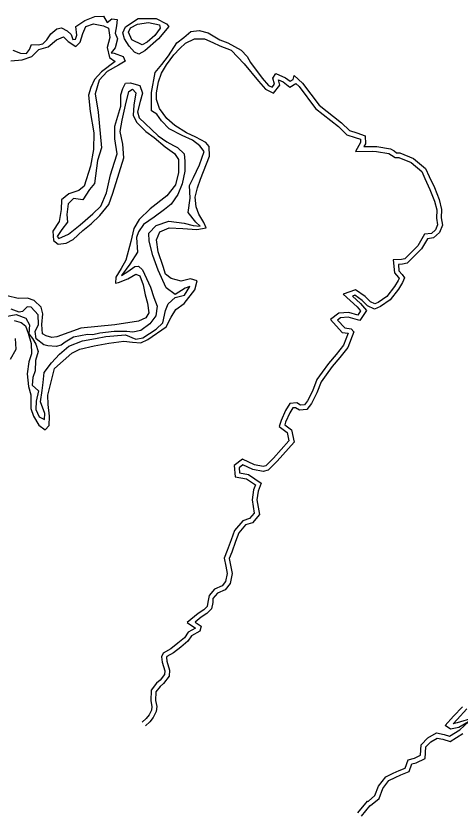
# Model space of a CAD drawing. Extents: x 2160437 to 2172832, y 205694 to 212444.
# Drawn here: x 2160899 to 2161178, y 210180 to 210682 of the extents above; entities that cross this region are included whole.
import ezdxf

# ---------------------------------------------------------------- set-up
doc = ezdxf.new("R2010")
doc.units = 0
doc.layers.add('RD_EX_H2O', color=7, linetype='Continuous')
doc.layers.add('RD_EX_VEG_ShrubLine', color=7, linetype='Continuous')

msp = doc.modelspace()

# ---------------------------------------------------------------- linework, layer by layer
at = {"layer": 'RD_EX_H2O'}
for points in [[(2160897.5, 210660.69), (2160902.36, 210658.89), (2160906.08, 210658.54), (2160907.96, 210661.16), (2160909.07, 210664.25), (2160913.45, 210663.94), (2160916.33, 210664.55), (2160918.87, 210667.1), (2160921.39, 210671), (2160925, 210674.11), (2160927.95, 210674.75), (2160931.56, 210672.88), (2160934.04, 210670.54), (2160935.06, 210667.3), (2160936.85, 210667.53), (2160937.71, 210670.09), (2160936.9, 210675.44), (2160942.72, 210679.23), (2160948.9, 210681.88), (2160954.27, 210682.11), (2160956.67, 210678.07), (2160959.52, 210680.26), (2160962.86, 210679.96), (2160962.49, 210675.96), (2160961.77, 210671.42), (2160963.14, 210667.79), (2160961.7, 210662.19), (2160959.24, 210659.07), (2160961.07, 210658.88), (2160966.8, 210656.69), (2160967.97, 210653.79), (2160963.84, 210651.31), (2160956.66, 210647.21), (2160951.6, 210641.8), (2160949.21, 210633.21), (2160951.05, 210621.78), (2160953.09, 210599.44), (2160950.66, 210591.39), (2160948.82, 210577.1), (2160945.59, 210573.3), (2160941.31, 210566.78), (2160935.63, 210567.67), (2160932.27, 210564.21), (2160931.44, 210557.64), (2160931.81, 210552.84), (2160928.19, 210548.17), (2160925.29, 210543.81), (2160926.3, 210542.6), (2160932.46, 210545.19), (2160939.72, 210551.11), (2160947.62, 210557.96), (2160952.67, 210562.85), (2160956.32, 210571.16), (2160958.71, 210582.58), (2160961.24, 210590.47), (2160962.94, 210595.61), (2160961.44, 210605.09), (2160961.58, 210612.96), (2160965.21, 210625.56), (2160965.31, 210632.7), (2160966.53, 210636.66), (2160968.22, 210640.01), (2160971.42, 210640.18), (2160973.42, 210639.62), (2160977.12, 210638.58), (2160978.87, 210633.62), (2160977.4, 210628.44), (2160975.71, 210622.02), (2160976.84, 210618.27), (2160980.62, 210614.59), (2160984.4, 210610.91), (2160988.75, 210606.97), (2160994.09, 210603.16), (2160998.29, 210600.79), (2161000.91, 210599.67), (2161004.96, 210595.69), (2161005.37, 210591.1), (2161005.47, 210584.69), (2161003.84, 210576.74), (2161000.96, 210570.11), (2160996.77, 210564.07), (2160992.63, 210560.8), (2160986.18, 210555.9), (2160979.51, 210551.39), (2160976.43, 210546.65), (2160975.01, 210543.12), (2160975.7, 210533.9), (2160970.86, 210526.53), (2160965.59, 210519.25), (2160969.65, 210521.81), (2160974.03, 210524.98), (2160976.41, 210525.24), (2160978.91, 210522.83), (2160981.36, 210517.38), (2160983.83, 210511.97), (2160985.92, 210505.58), (2160987.97, 210500.14), (2160987.21, 210494.11), (2160983.49, 210488.96), (2160977.77, 210484.78), (2160972.79, 210483.73), (2160969.04, 210484.16), (2160961.11, 210484.16), (2160952.03, 210483.17), (2160947.71, 210482.06), (2160944.25, 210482.24), (2160935.53, 210480.74), (2160930.27, 210477.57), (2160927.87, 210475.59), (2160924.71, 210474.76), (2160919.38, 210475.26), (2160916.97, 210475.95), (2160912.1, 210479.65), (2160911.46, 210484.11), (2160913.65, 210488.57), (2160913.27, 210494.76), (2160908.96, 210499.44), (2160906.44, 210499.76), (2160903.51, 210496.75), (2160901.52, 210496.43), (2160896.4, 210498.29)], [(2160892.89, 210493.62), (2160899.46, 210494.82), (2160905.68, 210492.58), (2160907.94, 210488.37), (2160907.47, 210482.85), (2160909.71, 210479.87), (2160911.81, 210476.31), (2160913.38, 210471.61), (2160911.76, 210465.97), (2160911.46, 210459.56), (2160909.92, 210455.28), (2160909.56, 210450.52), (2160913.55, 210446.92), (2160912.05, 210440.53), (2160911.92, 210435.26), (2160914.01, 210430.67), (2160917.35, 210429.1), (2160917.56, 210432.88), (2160914.9, 210440.05), (2160915.86, 210447.15), (2160916.6, 210452.25), (2160917.21, 210458.58), (2160921.82, 210464.66), (2160926.69, 210470.04), (2160932.61, 210474.94), (2160941.21, 210478.46), (2160949.44, 210479.89), (2160955.77, 210481.07), (2160968.1, 210482.09), (2160974.63, 210479.37), (2160979.1, 210480.29), (2160987.53, 210485.74), (2160991.52, 210489.55), (2160993.37, 210497.34), (2160994.91, 210501.51), (2160999.33, 210505.53), (2161005.29, 210507.06), (2161008.56, 210512.35), (2161005.72, 210511.32), (2160999.38, 210507.42), (2160993.67, 210511.57), (2160988.76, 210522.59), (2160985.36, 210531.83), (2160983.08, 210540.86), (2160982.79, 210545.85), (2160987.45, 210550.64), (2160995.39, 210553.35), (2161004.91, 210552.11), (2161010.65, 210550.61), (2161015.01, 210550.37), (2161012.32, 210552.75), (2161007.58, 210558.78), (2161008.72, 210567.81), (2161008.25, 210575.73), (2161010.86, 210580.86), (2161014.71, 210588.84), (2161017.62, 210597.2), (2161014.91, 210600.68), (2161010.18, 210604.16), (2161003.71, 210607.14), (2160995.66, 210611.36), (2160990.83, 210616.28), (2160987.92, 210620.6), (2160984.52, 210622.55), (2160984.52, 210634.07), (2160986.73, 210646.74), (2160990.91, 210651.62), (2160995.22, 210657.2), (2161000.32, 210665.25), (2161004.77, 210668.68), (2161009.11, 210672.39), (2161014.52, 210673.07), (2161020.17, 210671.49), (2161027.35, 210667.26), (2161032.33, 210665.35), (2161040.77, 210660.6), (2161044.65, 210656.76), (2161046.56, 210652.85)], [(2161046.56, 210652.85), (2161054.06, 210643.09), (2161057.99, 210638.61), (2161060.26, 210637.52), (2161061.73, 210639.45), (2161060.73, 210643.08), (2161062.58, 210645.98), (2161068.67, 210643.35), (2161071.57, 210641.13), (2161073.49, 210642.19), (2161074.08, 210644.81), (2161079.37, 210639.9), (2161089.67, 210626.11), (2161103.84, 210615.14), (2161108.74, 210610.29), (2161113.31, 210608.82), (2161118.53, 210606.95), (2161118.75, 210601.98), (2161117.72, 210600.22), (2161123.09, 210600.26), (2161125.93, 210600.18), (2161134.6, 210598.73), (2161136.78, 210597.45), (2161138.39, 210596.36), (2161140.33, 210596.38), (2161149.05, 210592.8), (2161156.56, 210586.53), (2161158.89, 210581.45), (2161162.04, 210574.44), (2161165.1, 210566.98), (2161166.62, 210560.77), (2161166.42, 210555.51), (2161167.14, 210550.86), (2161165.26, 210546.3), (2161161.57, 210542.91), (2161157.74, 210542.42), (2161154.02, 210536.04), (2161144.96, 210527.15), (2161141.95, 210526.35), (2161139.45, 210526.27), (2161139.83, 210522.19), (2161141.83, 210519.97), (2161143.26, 210517.82), (2161142.11, 210514.85), (2161139.55, 210510.78), (2161134.27, 210504.02), (2161128.26, 210499.89), (2161124.57, 210498.12), (2161120.17, 210500.35), (2161116.78, 210503.75), (2161112.04, 210506.97), (2161110.61, 210506.47), (2161115.77, 210501.8), (2161119.41, 210497.33), (2161115.37, 210491.04), (2161108.05, 210493.2), (2161103.21, 210492.87), (2161101.28, 210491.39), (2161105.77, 210486.42), (2161109.83, 210485.85), (2161111.42, 210484.04), (2161107.75, 210474.17), (2161102.7, 210467.91), (2161097.87, 210462.27), (2161094.06, 210457.02), (2161091.01, 210452.69), (2161088.33, 210445.67), (2161084.98, 210439.06), (2161082.07, 210435.27), (2161077.35, 210434.93), (2161074.96, 210436.43), (2161073.13, 210436.24), (2161071.29, 210433.22), (2161068.7, 210427.24), (2161068.18, 210425.67), (2161072.3, 210422.55), (2161074.07, 210414.89), (2161063.37, 210402.78), (2161057.78, 210397.19), (2161054.65, 210396.37), (2161048.13, 210397.64), (2161041.92, 210400.68), (2161039.5, 210398.77), (2161039.75, 210395.59), (2161045.35, 210394.56), (2161053.44, 210389.04), (2161051.46, 210384.11), (2161050.69, 210378.69), (2161052.19, 210369.35), (2161047.8, 210364.3), (2161043.59, 210362.96), (2161039.32, 210357.91), (2161037.28, 210352.46), (2161034.83, 210345.82), (2161033.24, 210341.78), (2161034.19, 210337.63), (2161035.09, 210332.41), (2161033.84, 210326.19), (2161030.66, 210322.09), (2161025.84, 210320.18), (2161023.03, 210316.76), (2161022.94, 210314.16), (2161022.23, 210310.33), (2161019.21, 210307.24), (2161015.6, 210304.97), (2161011.97, 210301.98), (2161015.69, 210299.45), (2161014.94, 210296.31), (2161009.61, 210293.3), (2161007.41, 210290.03), (2161002.9, 210286.3), (2160998.34, 210282.71), (2160994.18, 210280.43), (2160993.92, 210279.71), (2160994.11, 210277.34), (2160995.83, 210271.7), (2160995.51, 210268.05), (2160992.04, 210263.43), (2160989.9, 210261.63), (2160987.31, 210258.17), (2160987.06, 210252.81), (2160987.85, 210249.09), (2160987.37, 210245.76), (2160985.52, 210242.09), (2160983.4, 210239.38), (2160980.78, 210236.9)], [(2161114, 210182.22), (2161120.03, 210189.59), (2161120.69, 210189.71), (2161124.79, 210193.09), (2161127.01, 210199.06), (2161131.49, 210204.85), (2161136.13, 210207.27), (2161139.96, 210208.84), (2161143.8, 210210.41), (2161145.61, 210215.49), (2161149.64, 210216.55), (2161153.41, 210218.4), (2161153.69, 210225), (2161157.98, 210229.32), (2161163.4, 210232.4), (2161168.23, 210231.36), (2161171.55, 210230.34), (2161178.01, 210234.4), (2161183.42, 210239.47), (2161177.39, 210235.82), (2161172.13, 210234.83), (2161168.81, 210237.05), (2161174.1, 210242.9), (2161179.62, 210248.88)]]:
    msp.add_lwpolyline(points, dxfattribs=at)
msp.add_lwpolyline([(2160970.56, 210663.09), (2160967.64, 210667.89), (2160966.5, 210671.65), (2160968.13, 210675.37), (2160976.15, 210680.54), (2160987.5, 210680.55), (2160993.89, 210677.14), (2160995.33, 210675.45), (2160988.8, 210667.69), (2160980.37, 210660.33), (2160976.51, 210658.2), (2160973.73, 210659.34)], close=True, dxfattribs=at)
at = {"layer": 'RD_EX_VEG_ShrubLine'}
for points in [[(2160896.18, 210653.99), (2160903.32, 210654.53), (2160909.31, 210656.73), (2160913.78, 210661.07), (2160919.74, 210662.86), (2160924.83, 210667.12), (2160929.33, 210669.14), (2160932.14, 210666.07), (2160936.94, 210662.91), (2160939.68, 210665.63), (2160941.45, 210671.2), (2160943.36, 210675.52), (2160947.99, 210677.3), (2160954.41, 210675.85), (2160957.46, 210674.57), (2160958.33, 210668.65), (2160956.57, 210662.27), (2160958.1, 210656.06), (2160961.64, 210653.66), (2160953.12, 210647.04), (2160948.66, 210642.21), (2160946.43, 210637.27), (2160944.99, 210632.54), (2160946.08, 210622.23), (2160948.21, 210608.9), (2160948.15, 210598.45), (2160946.31, 210587.82), (2160942.15, 210575.31), (2160938.89, 210572.58), (2160932.54, 210570.65), (2160928.1, 210566.9), (2160927.88, 210560.77), (2160926.57, 210553.29), (2160922.5, 210547.11), (2160922.5, 210547.11), (2160923.03, 210541.21), (2160925.98, 210539.07), (2160931, 210539.53), (2160935.37, 210541.99), (2160941.41, 210547.51), (2160946.58, 210551.83), (2160952.15, 210557.04), (2160957.78, 210563.84), (2160960.33, 210570.95), (2160964.21, 210583.77), (2160967.17, 210593.24), (2160966.48, 210601.72), (2160964.77, 210609.62), (2160966.01, 210616.84), (2160968.23, 210626.13), (2160970.37, 210634.79), (2160972.58, 210636.15), (2160974.61, 210633.95), (2160973.31, 210626.19), (2160973.08, 210619.83), (2160975.15, 210615.44), (2160981.01, 210609.63), (2160986.24, 210605.84), (2160993.12, 210600.09), (2160998.89, 210595.96), (2161001.45, 210592.02), (2161001.45, 210583.99), (2160999.54, 210576.13), (2160994.19, 210569.21), (2160983.71, 210561.07), (2160976.86, 210554.4), (2160973.34, 210548.82), (2160971.54, 210540.76), (2160968.38, 210528.88), (2160965.44, 210523.75), (2160962.13, 210518.21), (2160961.81, 210514.58), (2160963.7, 210514.91), (2160969.69, 210517.29), (2160974.6, 210520.12), (2160977.25, 210519.2), (2160979.24, 210513.49), (2160980.56, 210507.22), (2160981.91, 210502.08), (2160982.8, 210495.92), (2160981, 210492.77), (2160976.39, 210490.61), (2160961.44, 210488.46), (2160940.07, 210486.39), (2160925.08, 210480.81), (2160921.9, 210480.55), (2160918.29, 210481.43), (2160916.02, 210482.79), (2160915.58, 210488.7), (2160916.22, 210495.21), (2160915.2, 210499.53), (2160910.91, 210503.6), (2160906.64, 210505.11), (2160900.89, 210504.93), (2160893.96, 210506.61)], [(2160898.21, 210491.19), (2160902.65, 210489.84), (2160905.34, 210487.76), (2160907.1, 210483.1), (2160908.87, 210476.59), (2160909.27, 210470.18), (2160907.58, 210465.18), (2160906.41, 210457.6), (2160907.23, 210449.62), (2160908.8, 210444.43), (2160908.69, 210435.84), (2160910.4, 210431.2), (2160913.7, 210425.55), (2160917.68, 210422.57), (2160920.16, 210425.22), (2160920.37, 210431.12), (2160919.6, 210438.36), (2160919.41, 210444.2), (2160921.73, 210453.39), (2160923.71, 210461.09), (2160934.41, 210470.54), (2160939.6, 210473.05), (2160948.6, 210475.3), (2160957.79, 210476.95), (2160967.23, 210478.2), (2160972.49, 210477.51), (2160977.77, 210477.1), (2160982.28, 210479.12), (2160993.8, 210487.07), (2160996.79, 210493.13), (2160999.77, 210497.96), (2161004.92, 210501.81), (2161011.75, 210510.33), (2161013.11, 210516.04), (2161008.98, 210517.15), (2161003.2, 210515.85), (2160996.87, 210517.49), (2160993.32, 210520.18), (2160991.91, 210524.88), (2160988.67, 210534.09), (2160987.58, 210541.8), (2160989.7, 210546.69), (2160995.65, 210549.29), (2161004.16, 210548.92), (2161012.89, 210548.18), (2161018.81, 210549.28), (2161017.26, 210552.53), (2161014.23, 210557.91), (2161012.57, 210562.49), (2161011.98, 210568.37), (2161013.42, 210574.37), (2161015.35, 210579.77), (2161020.82, 210594.24), (2161020.67, 210600.16), (2161018.68, 210602.67), (2161012.24, 210606.05), (2161006.56, 210608.82), (2160999.12, 210613.46), (2160994.1, 210617.9), (2160989.46, 210624.02), (2160987.67, 210629.64), (2160987.66, 210633.99), (2160988.85, 210640.91), (2160990.8, 210646.25), (2160994, 210651.55), (2160998.6, 210657.73), (2161002.23, 210661.7), (2161005.84, 210665.07), (2161011.41, 210667.69), (2161017.7, 210667.72), (2161023.04, 210665.54), (2161027.4, 210663.38), (2161034.6, 210660.64), (2161042.6, 210652.15), (2161051.74, 210641.19), (2161056.14, 210636.17), (2161061.17, 210633.77), (2161065.02, 210638.81), (2161064.13, 210642.04), (2161067.14, 210640.74), (2161071.31, 210637.56), (2161075.18, 210639.7), (2161077.13, 210637.88), (2161087.51, 210623.99), (2161101.86, 210612.88), (2161107.14, 210607.65), (2161112.34, 210605.98), (2161115.62, 210604.8), (2161115.71, 210602.73), (2161112.45, 210597.18), (2161123.05, 210597.26), (2161125.64, 210597.19), (2161133.55, 210595.86), (2161135.18, 210594.91), (2161137.5, 210593.34), (2161139.76, 210593.38), (2161147.48, 210590.21), (2161154.12, 210584.66), (2161156.16, 210580.21), (2161159.28, 210573.25), (2161162.24, 210566.05), (2161163.61, 210560.46), (2161163.41, 210555.34), (2161164.05, 210551.22), (2161162.74, 210548.06), (2161160.24, 210545.77), (2161155.89, 210545.2), (2161151.63, 210537.9), (2161143.42, 210529.85), (2161141.51, 210529.33), (2161136.16, 210529.18), (2161136.94, 210520.93), (2161139.45, 210518.12), (2161139.9, 210517.45), (2161139.42, 210516.21), (2161137.09, 210512.51), (2161132.19, 210506.24), (2161126.75, 210502.49), (2161124.61, 210501.47), (2161121.95, 210502.81), (2161118.7, 210506.07), (2161112.48, 210510.3), (2161104.85, 210507.64), (2161113.59, 210499.73), (2161115.71, 210497.13), (2161114.06, 210494.56), (2161108.38, 210496.23), (2161102.1, 210495.8), (2161096.87, 210491.8), (2161104.27, 210483.6), (2161107.87, 210483.09), (2161105.1, 210475.67), (2161100.39, 210469.83), (2161095.51, 210464.14), (2161091.61, 210458.77), (2161088.35, 210454.11), (2161085.58, 210446.88), (2161082.43, 210440.67), (2161080.51, 210438.17), (2161078.11, 210438), (2161075.67, 210439.53), (2161071.34, 210439.06), (2161068.62, 210434.61), (2161065.9, 210428.31), (2161064.64, 210424.58), (2161069.62, 210420.81), (2161070.8, 210415.72), (2161061.18, 210404.83), (2161056.23, 210399.88), (2161054.55, 210399.45), (2161049.09, 210400.51), (2161041.55, 210404.2), (2161036.38, 210400.13), (2161036.94, 210393.05), (2161044.19, 210391.72), (2161049.76, 210387.93), (2161048.54, 210384.89), (2161047.66, 210378.66), (2161049, 210370.26), (2161046.09, 210366.9), (2161041.85, 210365.55), (2161036.7, 210359.45), (2161034.47, 210353.51), (2161032.02, 210346.88), (2161030.11, 210342.01), (2161031.25, 210337.04), (2161032.03, 210332.46), (2161031.03, 210327.47), (2161028.79, 210324.58), (2161024.01, 210322.69), (2161020.71, 210318.66), (2161020.71, 210318.66), (2161019.94, 210314.49), (2161019.44, 210311.77), (2161017.31, 210309.59), (2161013.84, 210307.4), (2161006.96, 210301.75), (2161012.19, 210298.21), (2161007.52, 210295.57), (2161005.16, 210292.06), (2161001.02, 210288.63), (2160996.68, 210285.22), (2160991.76, 210282.53), (2160990.87, 210280.13), (2160991.15, 210276.78), (2160992.79, 210271.38), (2160992.59, 210269.17), (2160989.84, 210265.5), (2160987.7, 210263.7), (2160984.36, 210259.23), (2160984.05, 210252.57), (2160984.8, 210249), (2160984.46, 210246.67), (2160982.98, 210243.7), (2160981.18, 210241.41), (2160978.71, 210239.08)], [(2160896.01, 210466.84), (2160899.48, 210473.05), (2160899.22, 210479.77)], [(2161186.3, 210241.76), (2161176.3, 210238.67), (2161173.91, 210238.22), (2161176.31, 210240.88), (2161182.43, 210247.5)], [(2161116.32, 210180.31), (2161121.66, 210186.84), (2161122, 210186.91), (2161127.33, 210191.28), (2161129.66, 210197.59), (2161133.46, 210202.5), (2161137.39, 210204.54), (2161141.1, 210206.06), (2161146.17, 210208.15), (2161147.9, 210212.99), (2161150.69, 210213.73), (2161156.34, 210216.48), (2161156.64, 210223.71), (2161159.82, 210226.91), (2161163.89, 210229.23), (2161167.47, 210228.46), (2161171.98, 210227.07), (2161179.85, 210232.01)]]:
    msp.add_lwpolyline(points, dxfattribs=at)
msp.add_lwpolyline([(2160972.19, 210667.25), (2160970.04, 210671.9), (2160971.29, 210674.65), (2160975.77, 210677.05), (2160982.58, 210678.12), (2160989.61, 210676.54), (2160989.92, 210674.51), (2160986.67, 210669.85), (2160981.87, 210665.7), (2160978.55, 210664)], close=True, dxfattribs=at)

doc.saveas('drawing.dxf')
